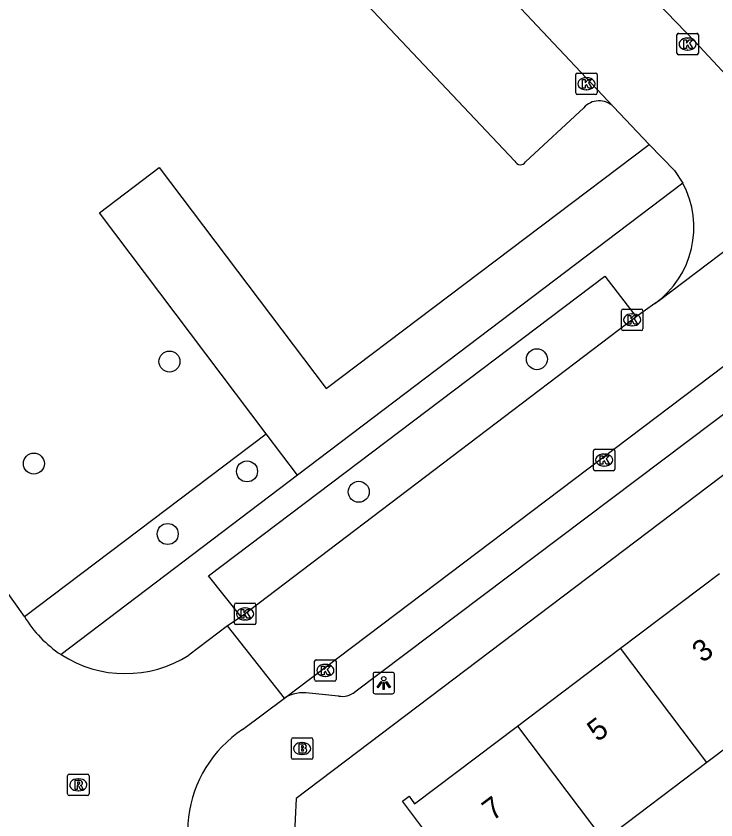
# Model space of a CAD drawing. Extents: x 157466 to 158888, y 383063 to 384677.
# Drawn here: x 158053.8 to 158086.4, y 383719.45 to 383756.89 of the extents above; entities that cross this region are included whole.
import ezdxf

# ---------------------------------------------------------------- set-up
doc = ezdxf.new("R2010")
doc.units = 0
for name, color, linetype in [('IMGEO_Boom', 7, 'Continuous'), ('IMGEO_Brandkraan', 7, 'Continuous'), ('IMGEO_Groenvoorziening', 7, 'Continuous'), ('IMGEO_Haag', 7, 'Continuous'), ('IMGEO_Kolk', 7, 'Continuous'), ('IMGEO_Lichtpunt', 7, 'Continuous'), ('IMGEO_Pand', 7, 'Continuous'), ('IMGEO_Pand_nummerreeks', 7, 'Continuous'), ('IMGEO_Parkeervlak_open', 7, 'Continuous'), ('IMGEO_Rijbaan_lokaal_open', 7, 'Continuous'), ('IMGEO_Rioolput', 7, 'Continuous'), ('IMGEO_Voetpad_open', 7, 'Continuous')]:
    doc.layers.add(name, color=color, linetype=linetype)

msp = doc.modelspace()

# ---------------------------------------------------------------- linework, layer by layer
at = {"layer": 'IMGEO_Boom'}
for centre in [(158060.943, 383740.801), (158078.06, 383740.909), (158054.623, 383736.045), (158064.556, 383735.683), (158069.761, 383734.731), (158060.859, 383732.766)]:
    msp.add_circle(centre, 0.489, dxfattribs=at)
at = {"layer": 'IMGEO_Brandkraan'}
for p, q in [((158066.698, 383723.272), (158067.55, 383723.272)), ((158066.623, 383722.346), (158066.623, 383723.198)), ((158067.111, 383723.052), (158067.136, 383723.052)), ((158067.624, 383723.198), (158067.624, 383722.346)), ((158067.134, 383722.492), (158067.109, 383722.492)), ((158067.55, 383722.272), (158066.698, 383722.272))]:
    msp.add_line(p, q, dxfattribs=at)
for points in [[(158066.698, 383723.272), (158067.55, 383723.272)], [(158066.623, 383722.346), (158066.623, 383723.198)], [(158066.971, 383722.972), (158066.971, 383722.572), (158067.184, 383722.572)], [(158067.202, 383722.972), (158066.971, 383722.972)], [(158067.15, 383722.891), (158067.096, 383722.891), (158067.096, 383722.815)], [(158067.624, 383723.198), (158067.624, 383722.346)], [(158067.096, 383722.815), (158067.149, 383722.815)], [(158067.158, 383722.739), (158067.096, 383722.739), (158067.096, 383722.658)], [(158067.096, 383722.658), (158067.158, 383722.658)], [(158067.55, 383722.272), (158066.698, 383722.272)]]:
    msp.add_lwpolyline(points, dxfattribs=at)
for centre, radius, start, end in [((158066.7, 383723.196), 0.0765, 91.552, 178.448), ((158066.7, 383723.196), 0.0765, 91.552, 178.448), ((158067.548, 383723.196), 0.0765, 1.552, 88.448), ((158067.548, 383723.196), 0.0765, 1.552, 88.448), ((158067.151, 383722.853), 0.0379, 267.8285, 90.9355), ((158067.206, 383722.827), 0.145, 59.4692, 91.5367), ((158067.231, 383722.874), 0.0922, 285.5137, 58.1501), ((158067.159, 383722.698), 0.0404, 269.8759, 90.5077), ((158067.19, 383722.823), 0.251, 268.6676, 293.5347), ((158067.236, 383722.682), 0.105, 301.3115, 78.989), ((158066.7, 383722.348), 0.0765, 181.552, 268.448), ((158066.7, 383722.348), 0.0765, 181.552, 268.448), ((158067.548, 383722.348), 0.0765, 271.552, 358.448), ((158067.548, 383722.348), 0.0765, 271.552, 358.448)]:
    msp.add_arc(centre, radius, start, end, dxfattribs=at)
for centre, major_axis, ratio, start_param, end_param in [((158067.11, 383722.772), (-0.387, 0.002), 0.722429, 4.712389, 7.853982), ((158067.135, 383722.772), (-0.39, 0.002), 0.717154, 1.570796, 4.712389)]:
    msp.add_ellipse(centre, major_axis=major_axis, ratio=ratio, start_param=start_param, end_param=end_param, dxfattribs=at)
at = {"layer": 'IMGEO_Groenvoorziening'}
msp.add_lwpolyline([(158065.451, 383737.43), (158057.675, 383747.724), (158060.468, 383749.834), (158068.244, 383739.54), (158083.295, 383750.911)], dxfattribs=at)
at = {"layer": 'IMGEO_Haag'}
for points in [[(158054.183, 383728.916), (158065.451, 383737.43)], [(158066.907, 383735.503), (158065.451, 383737.43)]]:
    msp.add_lwpolyline(points, dxfattribs=at)
at = {"layer": 'IMGEO_Kolk'}
for p, q in [((158084.583, 383755.164), (158084.583, 383756.016)), ((158084.658, 383756.09), (158085.51, 383756.09)), ((158085.071, 383755.87), (158085.096, 383755.87)), ((158085.584, 383756.016), (158085.584, 383755.164)), ((158085.51, 383755.09), (158084.658, 383755.09)), ((158085.094, 383755.31), (158085.069, 383755.31)), ((158079.869, 383753.315), (158079.869, 383754.167)), ((158079.944, 383754.241), (158080.796, 383754.241)), ((158080.357, 383754.021), (158080.382, 383754.021)), ((158080.87, 383754.167), (158080.87, 383753.315)), ((158080.796, 383753.241), (158079.944, 383753.241)), ((158080.38, 383753.461), (158080.355, 383753.461)), ((158081.999, 383742.317), (158081.999, 383743.169)), ((158082.074, 383743.243), (158082.926, 383743.243)), ((158083, 383743.169), (158083, 383742.317)), ((158082.487, 383743.023), (158082.512, 383743.023)), ((158082.51, 383742.463), (158082.485, 383742.463)), ((158082.926, 383742.243), (158082.074, 383742.243)), ((158080.77, 383736.712), (158081.622, 383736.712)), ((158080.695, 383735.786), (158080.695, 383736.638)), ((158081.183, 383736.492), (158081.208, 383736.492)), ((158081.696, 383736.638), (158081.696, 383735.786)), ((158081.622, 383735.712), (158080.77, 383735.712)), ((158081.206, 383735.932), (158081.181, 383735.932)), ((158063.967, 383728.617), (158063.967, 383729.469)), ((158064.042, 383729.543), (158064.894, 383729.543)), ((158064.455, 383729.323), (158064.48, 383729.323)), ((158064.968, 383729.469), (158064.968, 383728.617)), ((158064.894, 383728.543), (158064.042, 383728.543)), ((158064.478, 383728.763), (158064.453, 383728.763)), ((158067.704, 383725.984), (158067.704, 383726.836)), ((158067.779, 383726.91), (158068.631, 383726.91)), ((158068.192, 383726.69), (158068.217, 383726.69)), ((158068.705, 383726.836), (158068.705, 383725.984)), ((158068.631, 383725.91), (158067.779, 383725.91)), ((158068.215, 383726.13), (158068.19, 383726.13))]:
    msp.add_line(p, q, dxfattribs=at)
for points in [[(158084.583, 383755.164), (158084.583, 383756.016)], [(158084.658, 383756.09), (158085.51, 383756.09)], [(158085.584, 383756.016), (158085.584, 383755.164)], [(158084.904, 383755.79), (158085.027, 383755.79), (158085.027, 383755.639), (158085.157, 383755.79), (158085.321, 383755.79), (158085.175, 383755.639), (158085.328, 383755.39), (158085.176, 383755.39), (158085.091, 383755.554), (158085.027, 383755.487), (158085.027, 383755.39), (158084.904, 383755.39), (158084.904, 383755.79)], [(158085.51, 383755.09), (158084.658, 383755.09)], [(158079.869, 383753.315), (158079.869, 383754.167)], [(158079.944, 383754.241), (158080.796, 383754.241)], [(158080.19, 383753.941), (158080.313, 383753.941), (158080.313, 383753.79), (158080.443, 383753.941), (158080.607, 383753.941), (158080.461, 383753.79), (158080.614, 383753.541), (158080.462, 383753.541), (158080.377, 383753.705), (158080.313, 383753.638), (158080.313, 383753.541), (158080.19, 383753.541), (158080.19, 383753.941)], [(158080.87, 383754.167), (158080.87, 383753.315)], [(158080.796, 383753.241), (158079.944, 383753.241)], [(158081.999, 383742.317), (158081.999, 383743.169)], [(158082.074, 383743.243), (158082.926, 383743.243)], [(158083, 383743.169), (158083, 383742.317)], [(158082.32, 383742.943), (158082.443, 383742.943), (158082.443, 383742.792), (158082.573, 383742.943), (158082.737, 383742.943), (158082.591, 383742.792), (158082.744, 383742.543), (158082.592, 383742.543), (158082.507, 383742.707), (158082.443, 383742.64), (158082.443, 383742.543), (158082.32, 383742.543), (158082.32, 383742.943)], [(158082.926, 383742.243), (158082.074, 383742.243)], [(158080.77, 383736.712), (158081.622, 383736.712)], [(158080.695, 383735.786), (158080.695, 383736.638)], [(158081.016, 383736.412), (158081.139, 383736.412), (158081.139, 383736.261), (158081.269, 383736.412), (158081.433, 383736.412), (158081.287, 383736.261), (158081.44, 383736.012), (158081.288, 383736.012), (158081.203, 383736.176), (158081.139, 383736.109), (158081.139, 383736.012), (158081.016, 383736.012), (158081.016, 383736.412)], [(158081.696, 383736.638), (158081.696, 383735.786)], [(158081.622, 383735.712), (158080.77, 383735.712)], [(158063.967, 383728.617), (158063.967, 383729.469)], [(158064.042, 383729.543), (158064.894, 383729.543)], [(158064.288, 383729.243), (158064.411, 383729.243), (158064.411, 383729.092), (158064.541, 383729.243), (158064.705, 383729.243), (158064.559, 383729.092), (158064.712, 383728.843), (158064.56, 383728.843), (158064.475, 383729.007), (158064.411, 383728.94), (158064.411, 383728.843), (158064.288, 383728.843), (158064.288, 383729.243)], [(158064.968, 383729.469), (158064.968, 383728.617)], [(158064.894, 383728.543), (158064.042, 383728.543)], [(158067.704, 383725.984), (158067.704, 383726.836)], [(158067.779, 383726.91), (158068.631, 383726.91)], [(158068.025, 383726.61), (158068.148, 383726.61), (158068.148, 383726.459), (158068.278, 383726.61), (158068.442, 383726.61), (158068.296, 383726.459), (158068.449, 383726.21), (158068.297, 383726.21), (158068.212, 383726.374), (158068.148, 383726.307), (158068.148, 383726.21), (158068.025, 383726.21), (158068.025, 383726.61)], [(158068.705, 383726.836), (158068.705, 383725.984)], [(158068.631, 383725.91), (158067.779, 383725.91)]]:
    msp.add_lwpolyline(points, dxfattribs=at)
for centre, start, end in [((158084.66, 383756.014), 91.552, 178.448), ((158084.66, 383756.014), 91.552, 178.448), ((158085.508, 383756.014), 1.552, 88.448), ((158085.508, 383756.014), 1.552, 88.448), ((158084.66, 383755.166), 181.552, 268.448), ((158084.66, 383755.166), 181.552, 268.448), ((158085.508, 383755.166), 271.552, 358.448), ((158085.508, 383755.166), 271.552, 358.448), ((158079.946, 383754.165), 91.552, 178.448), ((158079.946, 383754.165), 91.552, 178.448), ((158080.794, 383754.165), 1.552, 88.448), ((158080.794, 383754.165), 1.552, 88.448), ((158079.946, 383753.317), 181.552, 268.448), ((158079.946, 383753.317), 181.552, 268.448), ((158080.794, 383753.317), 271.552, 358.448), ((158080.794, 383753.317), 271.552, 358.448), ((158082.076, 383743.167), 91.552, 178.448), ((158082.076, 383743.167), 91.552, 178.448), ((158082.924, 383743.167), 1.552, 88.448), ((158082.924, 383743.167), 1.552, 88.448), ((158082.076, 383742.319), 181.552, 268.448), ((158082.076, 383742.319), 181.552, 268.448), ((158082.924, 383742.319), 271.552, 358.448), ((158082.924, 383742.319), 271.552, 358.448), ((158080.772, 383736.636), 91.552, 178.448), ((158080.772, 383736.636), 91.552, 178.448), ((158081.62, 383736.636), 1.552, 88.448), ((158081.62, 383736.636), 1.552, 88.448), ((158080.772, 383735.788), 181.552, 268.448), ((158080.772, 383735.788), 181.552, 268.448), ((158081.62, 383735.788), 271.552, 358.448), ((158081.62, 383735.788), 271.552, 358.448), ((158064.044, 383729.467), 91.552, 178.448), ((158064.044, 383729.467), 91.552, 178.448), ((158064.892, 383729.467), 1.552, 88.448), ((158064.892, 383729.467), 1.552, 88.448), ((158064.044, 383728.619), 181.552, 268.448), ((158064.044, 383728.619), 181.552, 268.448), ((158064.892, 383728.619), 271.552, 358.448), ((158064.892, 383728.619), 271.552, 358.448), ((158067.781, 383726.834), 91.552, 178.448), ((158067.781, 383726.834), 91.552, 178.448), ((158068.629, 383726.834), 1.552, 88.448), ((158068.629, 383726.834), 1.552, 88.448), ((158067.781, 383725.986), 181.552, 268.448), ((158067.781, 383725.986), 181.552, 268.448), ((158068.629, 383725.986), 271.552, 358.448), ((158068.629, 383725.986), 271.552, 358.448)]:
    msp.add_arc(centre, 0.0765, start, end, dxfattribs=at)
for centre, major_axis, ratio, start_param, end_param in [((158085.07, 383755.59), (-0.387, 0.002), 0.722429, 4.712389, 7.853982), ((158085.095, 383755.59), (-0.39, 0.002), 0.717154, 1.570796, 4.712389), ((158080.356, 383753.741), (-0.387, 0.002), 0.722429, 4.712389, 7.853982), ((158080.381, 383753.741), (-0.39, 0.002), 0.717154, 1.570796, 4.712389), ((158082.486, 383742.743), (-0.387, 0.002), 0.722429, 4.712389, 7.853982), ((158082.511, 383742.743), (-0.39, 0.002), 0.717154, 1.570796, 4.712389), ((158081.182, 383736.212), (-0.387, 0.002), 0.722429, 4.712389, 7.853982), ((158081.207, 383736.212), (-0.39, 0.002), 0.717154, 1.570796, 4.712389), ((158064.454, 383729.043), (-0.387, 0.002), 0.722429, 4.712389, 7.853982), ((158064.479, 383729.043), (-0.39, 0.002), 0.717154, 1.570796, 4.712389), ((158068.191, 383726.41), (-0.387, 0.002), 0.722429, 4.712389, 7.853982), ((158068.216, 383726.41), (-0.39, 0.002), 0.717154, 1.570796, 4.712389)]:
    msp.add_ellipse(centre, major_axis=major_axis, ratio=ratio, start_param=start_param, end_param=end_param, dxfattribs=at)
at = {"layer": 'IMGEO_Lichtpunt'}
for p, q in [((158070.428, 383726.226), (158070.428, 383725.419)), ((158070.428, 383726.226), (158070.428, 383725.419)), ((158071.33, 383726.321), (158070.522, 383726.321)), ((158071.33, 383726.321), (158070.522, 383726.321)), ((158071.424, 383725.419), (158071.424, 383726.226)), ((158071.424, 383725.419), (158071.424, 383726.226)), ((158070.522, 383725.325), (158071.33, 383725.325)), ((158070.522, 383725.325), (158071.33, 383725.325))]:
    msp.add_line(p, q, dxfattribs=at)
for points in [[(158070.802, 383725.89), (158070.841, 383725.862), (158070.653, 383725.6), (158070.615, 383725.627), (158070.802, 383725.89)], [(158070.904, 383725.842), (158070.951, 383725.842), (158070.951, 383725.52), (158070.904, 383725.52), (158070.904, 383725.842)], [(158071.014, 383725.862), (158071.052, 383725.889), (158071.239, 383725.627), (158071.2, 383725.599), (158071.014, 383725.862)]]:
    msp.add_lwpolyline(points, dxfattribs=at)
msp.add_circle((158070.927, 383726.024), 0.0994, dxfattribs=at)
for centre, start, end in [((158070.522, 383726.226), 90, 180), ((158070.522, 383726.226), 90, 180), ((158071.33, 383726.226), 0, 90), ((158071.33, 383726.226), 0, 90), ((158070.522, 383725.419), 180, 270), ((158070.522, 383725.419), 180, 270), ((158071.33, 383725.419), 270, 0), ((158071.33, 383725.419), 270, 360)]:
    msp.add_arc(centre, 0.0946, start, end, dxfattribs=at)
at = {"layer": 'IMGEO_Pand'}
for points in [[(158081.962, 383727.447), (158086.563, 383730.921)], [(158077.158, 383723.821), (158081.962, 383727.447)], [(158085.977, 383722.114), (158081.962, 383727.447)], [(158090.579, 383725.588), (158085.977, 383722.114)], [(158081.173, 383718.488), (158076.419, 383714.899), (158077.455, 383713.526), (158074.328, 383711.165), (158070.408, 383716.358), (158073.195, 383718.462), (158071.797, 383720.314), (158072.106, 383720.547), (158072.365, 383720.203), (158077.158, 383723.821)], [(158077.158, 383723.821), (158081.173, 383718.488)], [(158085.977, 383722.114), (158081.173, 383718.488)]]:
    msp.add_lwpolyline(points, dxfattribs=at)
at = {"layer": 'IMGEO_Parkeervlak_open'}
for points in [[(158055.091, 383773.378), (158077.034, 383750.137)], [(158077.533, 383750.108), (158080.245, 383752.627)]]:
    msp.add_lwpolyline(points, dxfattribs=at)
for centre, radius, start, end in [((158080.958, 383751.988), 0.957, 45.587, 138.1402), ((158077.291, 383750.247), 0.279, 203.1482, 330.1996)]:
    msp.add_arc(centre, radius, start, end, dxfattribs=at)
at = {"layer": 'IMGEO_Rijbaan_lokaal_open'}
for points in [[(158060.03, 383782.536), (158082.832, 383758.412), (158085.424, 383755.713), (158088.408, 383752.514), (158088.915, 383752.071)], [(158081.628, 383752.672), (158058.523, 383777.195), (158057.685, 383777.853)], [(158066.3, 383725.122), (158107.361, 383756.16)], [(158083.295, 383750.911), (158081.628, 383752.672)], [(158094.906, 383752.087), (158094.755, 383751.957), (158083.715, 383743.6), (158083.557, 383743.502)], [(158083.295, 383750.911), (158084.478, 383749.7), (158084.855, 383749.114)], [(158083.557, 383743.502), (158082.685, 383742.884)], [(158082.685, 383742.884), (158064.288, 383728.906)], [(158054.183, 383728.916), (158053.278, 383730.209)], [(158064.288, 383728.906), (158063.651, 383728.486)], [(158063.651, 383728.486), (158061.846, 383727.123)], [(158066.3, 383725.122), (158063.651, 383728.486)], [(158064.34, 383723.652), (158066.3, 383725.122)]]:
    msp.add_lwpolyline(points, dxfattribs=at)
for centre, radius, start, end in [((158081.006, 383747.048), 4.369, 305.7327, 28.2214), ((158058.89, 383731.765), 5.502, 211.1881, 236.9984), ((158058.891, 383731.768), 5.505, 237.0026, 302.4584), ((158067.516, 383718.875), 5.736, 123.6171, 222.4461)]:
    msp.add_arc(centre, radius, start, end, dxfattribs=at)
at = {"layer": 'IMGEO_Rioolput'}
for p, q in [((158056.195, 383720.654), (158056.195, 383721.506)), ((158056.27, 383721.58), (158057.122, 383721.58)), ((158056.683, 383721.36), (158056.708, 383721.36)), ((158057.196, 383721.506), (158057.196, 383720.654)), ((158056.706, 383720.8), (158056.681, 383720.8)), ((158057.122, 383720.58), (158056.27, 383720.58))]:
    msp.add_line(p, q, dxfattribs=at)
for points in [[(158056.195, 383720.654), (158056.195, 383721.506)], [(158056.27, 383721.58), (158057.122, 383721.58)], [(158057.196, 383721.506), (158057.196, 383720.654)], [(158056.784, 383721.278), (158056.532, 383721.28), (158056.532, 383720.88)], [(158056.532, 383720.88), (158056.656, 383720.88), (158056.656, 383721.042), (158056.667, 383721.042)], [(158056.71, 383721.199), (158056.656, 383721.199), (158056.656, 383721.118)], [(158056.656, 383721.118), (158056.708, 383721.118)], [(158056.714, 383721.013), (158056.785, 383720.88), (158056.925, 383720.88), (158056.86, 383721.006)], [(158057.122, 383720.58), (158056.27, 383720.58)]]:
    msp.add_lwpolyline(points, dxfattribs=at)
for centre, radius, start, end in [((158056.272, 383721.504), 0.0765, 91.552, 178.448), ((158056.272, 383721.504), 0.0765, 91.552, 178.448), ((158057.12, 383721.504), 0.0765, 1.552, 88.448), ((158057.12, 383721.504), 0.0765, 1.552, 88.448), ((158056.666, 383720.989), 0.0533, 26.0293, 88.6989), ((158056.692, 383721.307), 0.19, 274.7715, 282.9687), ((158056.716, 383721.103), 0.0964, 77.0061, 93.1865), ((158056.73, 383721.16), 0.0378, 276.6634, 79.6772), ((158056.783, 383721.168), 0.109, 350.3612, 89.416), ((158056.781, 383721.168), 0.112, 277.5842, 350.9817), ((158056.765, 383720.953), 0.108, 29.5134, 73.7905), ((158056.272, 383720.656), 0.0765, 181.552, 268.448), ((158056.272, 383720.656), 0.0765, 181.552, 268.448), ((158057.12, 383720.656), 0.0765, 271.552, 358.448), ((158057.12, 383720.656), 0.0765, 271.552, 358.448)]:
    msp.add_arc(centre, radius, start, end, dxfattribs=at)
for centre, major_axis, ratio, start_param, end_param in [((158056.682, 383721.08), (-0.387, 0.002), 0.722429, 4.712389, 7.853982), ((158056.707, 383721.08), (-0.39, 0.002), 0.717154, 1.570796, 4.712389)]:
    msp.add_ellipse(centre, major_axis=major_axis, ratio=ratio, start_param=start_param, end_param=end_param, dxfattribs=at)
at = {"layer": 'IMGEO_Voetpad_open'}
for points in [[(158084.855, 383749.114), (158066.907, 383735.503)], [(158064.288, 383728.906), (158062.766, 383730.823), (158081.224, 383744.78), (158082.685, 383742.884)], [(158088.649, 383739.769), (158069.58, 383725.405)], [(158089.464, 383737.55), (158066.847, 383720.445), (158066.656, 383716.599), (158072.237, 383710.535), (158074.025, 383709.017), (158077.584, 383705.224)], [(158066.907, 383735.503), (158055.893, 383727.151)], [(158068.819, 383725.216), (158067.449, 383725.348)]]:
    msp.add_lwpolyline(points, dxfattribs=at)
for centre, radius, start, end in [((158067.17, 383723.73), 1.642, 80.2324, 122.0228), ((158068.983, 383726.182), 0.98, 260.3614, 307.5339)]:
    msp.add_arc(centre, radius, start, end, dxfattribs=at)

# ---------------------------------------------------------------- texts
at = {"layer": 'IMGEO_Pand_nummerreeks'}
for s, p in [('3', (158085.776, 383726.734)), ('5', (158080.885, 383723.052)), ('7', (158075.995, 383719.369))]:
    msp.add_text(s, height=1, rotation=36.9761, dxfattribs=at).set_placement(p)

doc.saveas('drawing.dxf')
